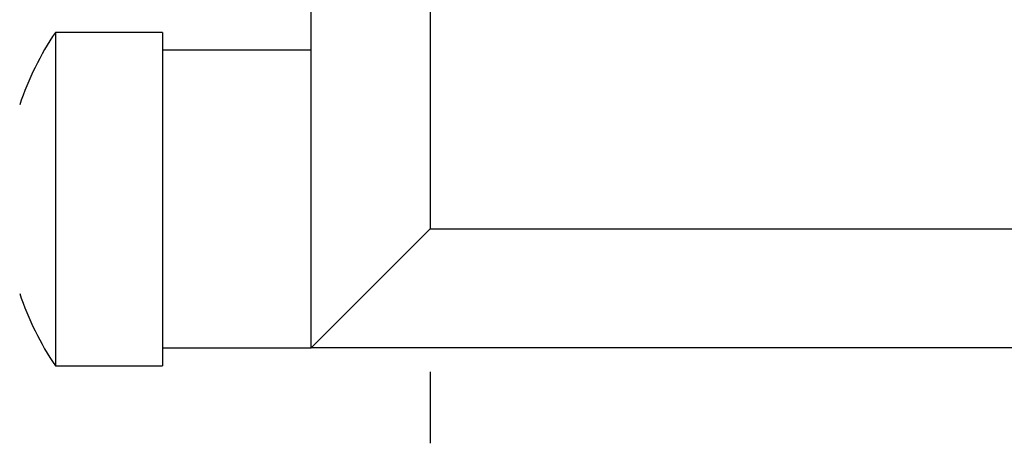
# Model space of a CAD drawing. Header units: millimetres. Extents: x 262469 to 275208, y -32539 to 9411.
# Tile 317 of 428: x 269056.48 to 269066.82, y -13285.3 to -13280.85. Entities that reach past the tile are written whole.
import ezdxf

# ---------------------------------------------------------------- set-up
doc = ezdxf.new("R2010")
doc.units = ezdxf.units.MM
doc.header["$LTSCALE"] = 100
doc.layers.add('$ IE_TELETECHNIKA', color=5, linetype='Continuous', lineweight=30)

msp = doc.modelspace()

# ---------------------------------------------------------------- linework, layer by layer
at = {"layer": '$ IE_TELETECHNIKA', "color": 7, "linetype": 'Continuous'}
for p, q in [((269060.79, -13218.671), (269060.79, -13283.046)), ((269059.54, -13282.734), (269059.54, -13218.984)), ((269057.977, -13280.984), (269056.852, -13280.984)), ((269056.852, -13280.984), (269056.852, -13284.484)), ((269057.977, -13280.984), (269057.977, -13284.484)), ((269059.54, -13281.171), (269057.977, -13281.171)), ((269059.54, -13284.296), (269059.54, -13282.734)), ((269060.79, -13283.046), (269059.54, -13284.296)), ((269060.79, -13283.046), (269199.54, -13283.046)), ((269057.977, -13284.296), (269059.54, -13284.296)), ((269199.54, -13284.296), (269059.54, -13284.296)), ((269056.852, -13284.484), (269057.977, -13284.484)), ((269060.79, -13284.546), (269060.79, -13285.296))]:
    msp.add_line(p, q, dxfattribs=at)
for start, end in [(145.9442, 161.5305), (198.4695, 214.0558)]:
    msp.add_arc((269059.441, -13282.734), 3.125, start, end, dxfattribs=at)

doc.saveas('drawing.dxf')
